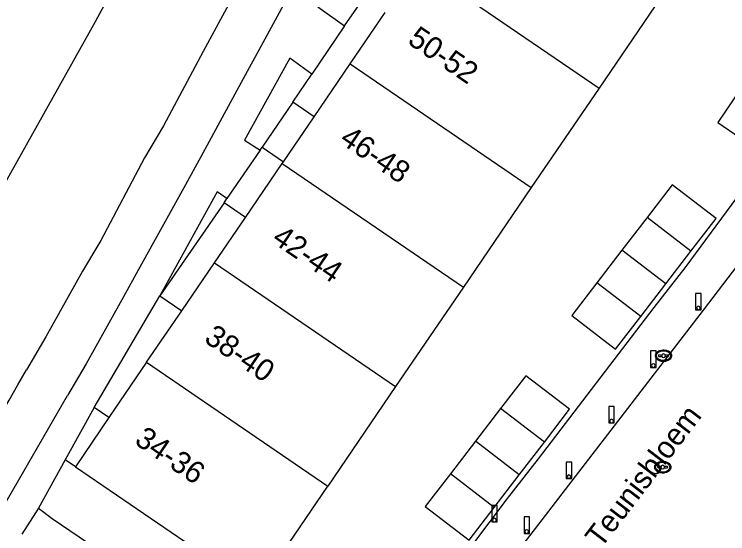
# Model space of a CAD drawing. Extents: x 194485 to 197793, y 468269 to 470822.
# Drawn here: x 195516.58 to 195555.71, y 470517.3 to 470545.77 of the extents above; entities that cross this region are included whole.
import ezdxf

# ---------------------------------------------------------------- set-up
doc = ezdxf.new("R2010")
doc.units = 0
for name, color, linetype in [('BGT grensvlak onbegroeid terreindeel', 7, 'Continuous'), ('BGT grensvlak pand op maaiveld', 7, 'Continuous'), ('BGT grensvlak pand op maaiveld LR', 7, 'Continuous'), ('BGT grensvlak wegdeel', 7, 'Continuous'), ('BGT puntobject paal afsluitpaal', 7, 'Continuous'), ('BGT puntobject paal lichtmast', 7, 'Continuous'), ('BGT puntobject put inspectie- rioolput', 7, 'Continuous'), ('BGT puntobject put kolk', 7, 'Continuous'), ('BGT tekst huisnummerreeks', 7, 'Continuous'), ('BGT tekst openbare ruimte label weg', 7, 'Continuous')]:
    doc.layers.add(name, color=color, linetype=linetype)

msp = doc.modelspace()

# ---------------------------------------------------------------- linework, layer by layer
at = {"layer": 'BGT grensvlak onbegroeid terreindeel'}
for p, q in [((195534.702, 470545.132), (195535.761, 470546.678)), ((195531.863, 470540.946), (195532.898, 470542.496)), ((195531.863, 470540.946), (195530.174, 470538.486)), ((195533.026, 470540.151), (195531.863, 470540.946)), ((195530.062, 470538.325), (195530.174, 470538.486)), ((195530.174, 470538.486), (195531.344, 470537.686)), ((195528.094, 470535.429), (195528.246, 470535.666)), ((195528.094, 470535.429), (195524.572, 470530.336)), ((195529.259, 470534.631), (195528.094, 470535.429)), ((195524.572, 470530.336), (195525.769, 470529.517)), ((195521.772, 470523.659), (195520.967, 470524.211)), ((195519.934, 470520.966), (195519.381, 470521.342))]:
    msp.add_line(p, q, dxfattribs=at)
at = {"layer": 'BGT grensvlak pand op maaiveld'}
for p, q in [((195552.374, 470547.175), (195548.655, 470541.723)), ((195535.003, 470543.048), (195536.933, 470545.876)), ((195533.026, 470540.151), (195535.003, 470543.048)), ((195548.655, 470541.723), (195544.935, 470536.27)), ((195531.344, 470537.686), (195533.026, 470540.151)), ((195529.259, 470534.631), (195531.283, 470537.597)), ((195531.283, 470537.597), (195531.344, 470537.686)), ((195544.935, 470536.27), (195541.216, 470530.818)), ((195527.563, 470532.145), (195529.259, 470534.631)), ((195551.288, 470534.633), (195549.911, 470532.842)), ((195549.911, 470532.842), (195548.533, 470531.051)), ((195552.317, 470530.991), (195553.695, 470532.782)), ((195525.769, 470529.517), (195527.563, 470532.145)), ((195541.216, 470530.818), (195537.497, 470525.366)), ((195550.94, 470529.2), (195552.317, 470530.991)), ((195523.842, 470526.693), (195525.769, 470529.517)), ((195523.842, 470526.693), (195521.772, 470523.659)), ((195537.497, 470525.366), (195533.778, 470519.913)), ((195543.26, 470524.167), (195541.883, 470522.373)), ((195521.772, 470523.659), (195519.934, 470520.966)), ((195541.883, 470522.373), (195540.505, 470520.579)), ((195544.282, 470520.531), (195545.659, 470522.325)), ((195519.934, 470520.966), (195529.881, 470514.199)), ((195542.904, 470518.737), (195544.282, 470520.531)), ((195529.881, 470514.199), (195533.778, 470519.913))]:
    msp.add_line(p, q, dxfattribs=at)
for points in [[(195556.437, 470541.708), (195555.168, 470539.845), (195557.672, 470538.127), (195558.947, 470539.998)], [(195553.695, 470532.782), (195555.072, 470534.573), (195552.665, 470536.424), (195551.288, 470534.633)], [(195548.533, 470531.051), (195547.156, 470529.26), (195549.563, 470527.409), (195550.94, 470529.2)], [(195545.659, 470522.325), (195547.037, 470524.119), (195544.638, 470525.961), (195543.26, 470524.167)], [(195540.505, 470520.579), (195539.127, 470518.785), (195541.526, 470516.943), (195542.904, 470518.737)]]:
    msp.add_lwpolyline(points, dxfattribs=at)
at = {"layer": 'BGT grensvlak pand op maaiveld LR'}
for p, q in [((195538.723, 470548.5), (195548.655, 470541.723)), ((195535.003, 470543.048), (195544.935, 470536.27)), ((195531.283, 470537.597), (195541.216, 470530.818)), ((195553.695, 470532.782), (195551.288, 470534.633)), ((195552.317, 470530.991), (195549.911, 470532.842)), ((195527.563, 470532.145), (195537.497, 470525.366)), ((195550.94, 470529.2), (195548.533, 470531.051)), ((195523.842, 470526.693), (195533.778, 470519.913)), ((195545.659, 470522.325), (195543.26, 470524.167)), ((195544.282, 470520.531), (195541.883, 470522.373)), ((195542.904, 470518.737), (195540.505, 470520.579))]:
    msp.add_line(p, q, dxfattribs=at)
at = {"layer": 'BGT grensvlak wegdeel'}
for p, q in [((195529.832, 470549.052), (195527.896, 470545.481)), ((195532.073, 470547.618), (195530.106, 470543.997)), ((195527.896, 470545.481), (195526.942, 470543.733)), ((195534.702, 470545.132), (195532.898, 470542.496)), ((195526.942, 470543.733), (195524.776, 470539.658)), ((195530.106, 470543.997), (195529.139, 470542.237)), ((195529.139, 470542.237), (195526.933, 470538.167)), ((195524.776, 470539.658), (195523.734, 470537.899)), ((195530.062, 470538.325), (195528.246, 470535.666)), ((195523.734, 470537.899), (195521.326, 470533.37)), ((195526.933, 470538.167), (195525.971, 470536.429)), ((195525.971, 470536.429), (195523.473, 470531.913)), ((195521.326, 470533.37), (195520.324, 470531.681)), ((195520.324, 470531.681), (195518.321, 470528.092)), ((195523.473, 470531.913), (195522.483, 470530.111)), ((195522.483, 470530.111), (195520.518, 470526.619)), ((195520.967, 470524.211), (195524.572, 470530.336)), ((195518.321, 470528.092), (195517.261, 470526.281)), ((195520.518, 470526.619), (195519.5, 470524.879)), ((195515.71, 470518.342), (195519.5, 470524.879)), ((195520.967, 470524.211), (195519.381, 470521.342)), ((195519.381, 470521.342), (195517.917, 470518.693)), ((195517.917, 470518.693), (195517.005, 470517.277))]:
    msp.add_line(p, q, dxfattribs=at)
for points in [[(195505.723, 470518.039), (195521.035, 470545.384), (195531.62, 470564.998)], [(195540.339, 470553.401), (195537.921, 470555.049), (195536.497, 470552.237), (195533.232, 470546.173), (195534.702, 470545.132)], [(195536.659, 470509.516), (195539.848, 470514.11), (195540.568, 470515.154), (195543.638, 470519.224), (195545.339, 470521.41), (195551.679, 470529.702), (195553.382, 470531.873), (195557.403, 470537.326), (195559.662, 470540.499), (195561.234, 470542.817), (195562.648, 470544.969)], [(195532.898, 470542.496), (195531.696, 470543.364), (195529.219, 470538.876), (195530.062, 470538.325)], [(195564.41, 470543.626), (195558.657, 470535.174), (195554.368, 470529.56), (195543.204, 470515.041), (195542.58, 470514.201), (195540.318, 470510.909), (195537.591, 470506.844)], [(195528.246, 470535.666), (195527.713, 470536.046), (195524.572, 470530.336)], [(195517.917, 470518.693), (195518.662, 470518.139), (195534.948, 470507.078)]]:
    msp.add_lwpolyline(points, dxfattribs=at)
msp.add_arc((194814.758, 470930.575), 810.533, 327.911756, 330.079332, dxfattribs=at)
at = {"layer": 'BGT puntobject paal afsluitpaal'}
for points in [[(195554.256, 470530.47), (195553.956, 470530.47), (195553.956, 470529.57), (195554.106, 470529.57)], [(195554.106, 470529.57), (195554.256, 470529.57), (195554.256, 470530.47)], [(195551.785, 470527.316), (195551.485, 470527.316), (195551.485, 470526.416), (195551.635, 470526.416)], [(195551.635, 470526.416), (195551.785, 470526.416), (195551.785, 470527.316)], [(195549.494, 470524.268), (195549.194, 470524.268), (195549.194, 470523.368), (195549.344, 470523.368)], [(195549.344, 470523.368), (195549.494, 470523.368), (195549.494, 470524.268)], [(195547.157, 470521.226), (195546.857, 470521.226), (195546.857, 470520.326), (195547.007, 470520.326)], [(195547.007, 470520.326), (195547.157, 470520.326), (195547.157, 470521.226)], [(195544.841, 470518.217), (195544.541, 470518.217), (195544.541, 470517.317), (195544.691, 470517.317)], [(195544.691, 470517.317), (195544.841, 470517.317), (195544.841, 470518.217)]]:
    msp.add_lwpolyline(points, dxfattribs=at)
for centre, start, end in [((195554.106, 470529.67), 0, 180), ((195554.106, 470529.67), 0, 180), ((195554.106, 470529.67), 180, 0), ((195554.106, 470529.67), 180, 270), ((195554.106, 470529.67), 270, 0), ((195551.635, 470526.516), 0, 180), ((195551.635, 470526.516), 0, 180), ((195551.635, 470526.516), 180, 0), ((195551.635, 470526.516), 180, 270), ((195551.635, 470526.516), 270, 0), ((195549.344, 470523.468), 0, 180), ((195549.344, 470523.468), 0, 180), ((195549.344, 470523.468), 180, 0), ((195549.344, 470523.468), 180, 270), ((195549.344, 470523.468), 270, 0), ((195547.007, 470520.426), 0, 180), ((195547.007, 470520.426), 0, 180), ((195547.007, 470520.426), 180, 0), ((195547.007, 470520.426), 180, 270), ((195547.007, 470520.426), 270, 0), ((195544.691, 470517.417), 0, 180), ((195544.691, 470517.417), 0, 180), ((195544.691, 470517.417), 180, 0), ((195544.691, 470517.417), 180, 270), ((195544.691, 470517.417), 270, 0)]:
    msp.add_arc(centre, 0.1, start, end, dxfattribs=at)
at = {"layer": 'BGT puntobject paal lichtmast'}
for points in [[(195543.068, 470518.842), (195542.768, 470518.842), (195542.768, 470517.942), (195542.918, 470517.942)], [(195542.918, 470517.942), (195543.068, 470517.942), (195543.068, 470518.842)]]:
    msp.add_lwpolyline(points, dxfattribs=at)
for start, end in [(0, 180), (0, 180), (180, 0), (180, 270), (270, 0)]:
    msp.add_arc((195542.918, 470518.042), 0.1, start, end, dxfattribs=at)
at = {"layer": 'BGT puntobject put inspectie- rioolput'}
for p, q in [((195552.057, 470520.984), (195551.9, 470520.984)), ((195551.9, 470520.909), (195552.057, 470520.909)), ((195552.4, 470520.984), (195552.243, 470520.984)), ((195552.243, 470520.909), (195552.4, 470520.909))]:
    msp.add_line(p, q, dxfattribs=at)
for centre, radius, start, end in [((195552.15, 470520.946), 0.1, 0, 180), ((195551.9, 470520.946), 0.0375, 90, 270), ((195552.15, 470520.946), 0.1, 157.9757, 180), ((195552.15, 470520.946), 0.1, 180, 202.0243), ((195552.15, 470520.946), 0.1, 180, 0), ((195552.15, 470520.946), 0.1, 0, 22.0243), ((195552.15, 470520.946), 0.1, 337.9757, 0), ((195552.4, 470520.946), 0.0375, 270, 90)]:
    msp.add_arc(centre, radius, start, end, dxfattribs=at)
msp.add_ellipse((195552.15, 470520.946), major_axis=(0.392, 0), ratio=0.689655, dxfattribs=at)
msp.add_open_spline([(195552.592, 470520.946), (195552.592, 470520.989), (195552.58, 470521.033), (195552.514, 470521.147), (195552.433, 470521.204), (195552.241, 470521.269), (195552.131, 470521.275), (195551.928, 470521.234), (195551.837, 470521.187), (195551.734, 470521.07), (195551.709, 470521.01), (195551.707, 470520.888), (195551.731, 470520.827), (195551.815, 470520.728), (195551.874, 470520.689), (195552.053, 470520.621), (195552.187, 470520.614), (195552.42, 470520.676), (195552.52, 470520.745), (195552.583, 470520.87), (195552.592, 470520.908), (195552.592, 470520.946)], degree=3, dxfattribs=at)
at = {"layer": 'BGT puntobject put kolk'}
for p, q in [((195552.101, 470527.093), (195551.944, 470527.093)), ((195551.944, 470527.018), (195552.101, 470527.018)), ((195552.444, 470527.093), (195552.287, 470527.093)), ((195552.287, 470527.018), (195552.444, 470527.018))]:
    msp.add_line(p, q, dxfattribs=at)
for centre, radius, start, end in [((195551.944, 470527.055), 0.0375, 90, 270), ((195552.194, 470527.055), 0.1, 0, 180), ((195552.194, 470527.055), 0.1, 157.9757, 180), ((195552.194, 470527.055), 0.1, 180, 202.0243), ((195552.194, 470527.055), 0.1, 180, 0), ((195552.194, 470527.055), 0.1, 0, 22.0243), ((195552.194, 470527.055), 0.1, 337.9757, 0), ((195552.444, 470527.055), 0.0375, 270, 90)]:
    msp.add_arc(centre, radius, start, end, dxfattribs=at)
msp.add_ellipse((195552.194, 470527.055), major_axis=(0.392, 0), ratio=0.689655, dxfattribs=at)
msp.add_open_spline([(195552.636, 470527.055), (195552.636, 470527.098), (195552.624, 470527.142), (195552.558, 470527.256), (195552.477, 470527.313), (195552.285, 470527.378), (195552.175, 470527.384), (195551.972, 470527.343), (195551.881, 470527.296), (195551.778, 470527.179), (195551.753, 470527.119), (195551.751, 470526.997), (195551.775, 470526.936), (195551.859, 470526.837), (195551.918, 470526.798), (195552.097, 470526.73), (195552.231, 470526.723), (195552.464, 470526.785), (195552.564, 470526.854), (195552.627, 470526.979), (195552.636, 470527.017), (195552.636, 470527.055)], degree=3, dxfattribs=at)

# ---------------------------------------------------------------- texts
at = {"layer": 'BGT tekst huisnummerreeks'}
for s, p in [('50-52', (195538.095, 470544.206)), ('46-48', (195534.369, 470538.759)), ('42-44', (195530.652, 470533.305)), ('38-40', (195526.932, 470527.854)), ('34-36', (195523.115, 470522.266))]:
    msp.add_text(s, height=1.2, rotation=325.7, dxfattribs=at).set_placement(p)
at = {"layer": 'BGT tekst openbare ruimte label weg'}
msp.add_text('Teunisbloem', height=1.2, rotation=52.6, dxfattribs=at).set_placement((195548.763, 470516.452))

doc.saveas('drawing.dxf')
